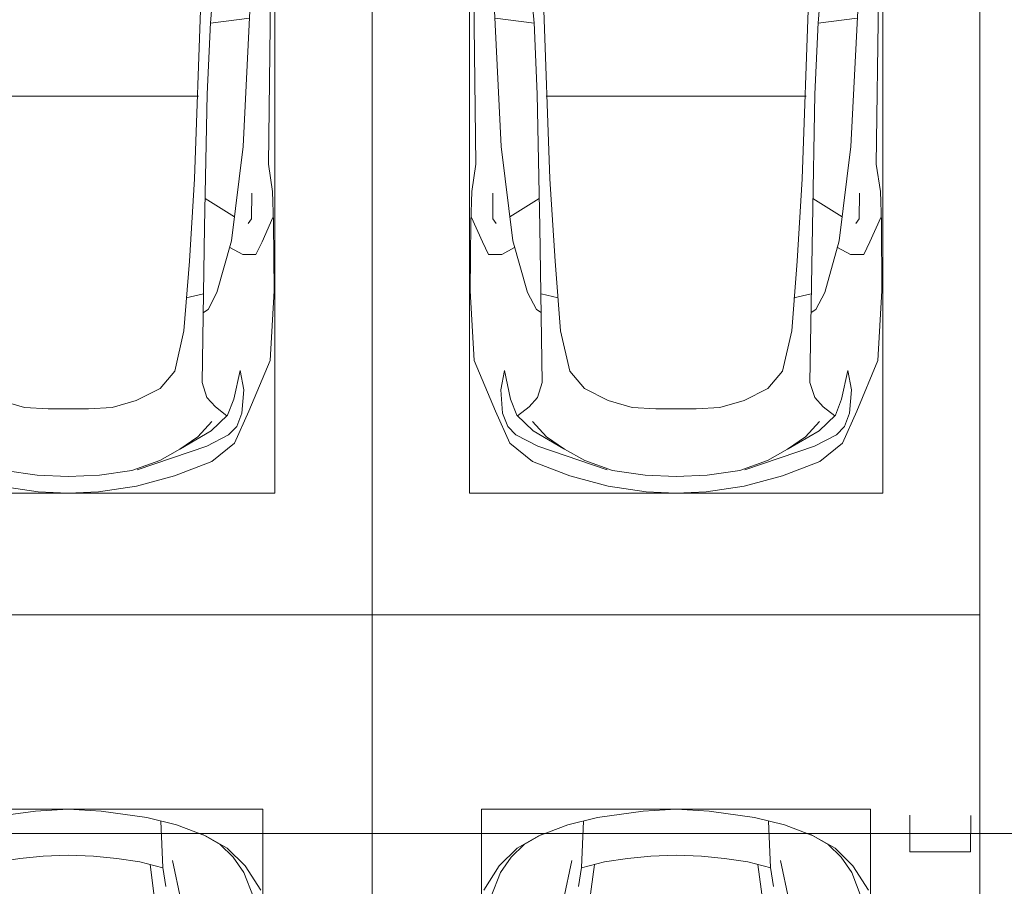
# Model space of a CAD drawing. Header units: millimetres. Extents: x -32229 to 291619, y -13689 to 125138.
# Tile 526 of 565: x 93485 to 97535, y 103233 to 106797. Entities that reach past the tile are written whole.
import ezdxf

# ---------------------------------------------------------------- set-up
doc = ezdxf.new("R2010")
doc.units = ezdxf.units.MM
doc.layers.add('A-DETL-____-OTLN', color=7, linetype='Continuous', lineweight=9, true_color=0x00a600)
doc.layers.add('A-DETL-GENF-OTLN', color=7, linetype='Continuous', lineweight=18)
doc.layers.add('C-PRKG-____-OTLN', color=7, linetype='Continuous', lineweight=18)

# ---------------------------------------------------------------- blocks, each defined once
blk = doc.blocks.new('АР_Машиноместо - 5300x2500_С-V38--02 ЭМ')
at = {"layer": 'A-DETL-GENF-OTLN', "color": 253, "lineweight": 13, "true_color": 0xaaaaaa}
for p, q in [((1126.4, 4794.1), (970.2, 4771.8)), ((1250, 4800), (1126.4, 4794.1)), ((1250, 4800), (1373.6, 4794.1)), ((1373.6, 4794.1), (1529.8, 4771.8)), ((970.2, 4771.8), (812.7, 4729.4)), ((812.7, 4729.4), (659.1, 4669.9)), ((680.7, 4606.5), (967, 4703.6)), ((988.2, 4706.7), (873.9, 4665.1)), ((1122.2, 4726.4), (988.2, 4706.7)), ((1250, 4731.7), (1122.2, 4726.4)), ((1250, 4731.7), (1377.8, 4726.4)), ((1377.8, 4726.4), (1511.8, 4706.7)), ((659.1, 4669.9), (565.9, 4595.1)), ((873.9, 4665.1), (791.3, 4619.7)), ((788.5, 4617.7), (661.8, 4543.1)), ((791.3, 4619.7), (717.1, 4568.9)), ((565.9, 4595.1), (507.1, 4462.6)), ((590.7, 4560.1), (680.7, 4606.5)), ((557.5, 4525.7), (590.7, 4560.1)), ((661.8, 4543.1), (594.6, 4479.3)), ((717.1, 4568.9), (659.6, 4505.3)), ((536.4, 4471.4), (557.5, 4525.7)), ((507.1, 4462.6), (419.6, 4254.2)), ((528.4, 4374.7), (536.4, 4471.4)), ((594.6, 4479.3), (569.5, 4413.1)), ((645, 4445.5), (597.3, 4481.4)), ((679.6, 4406.3), (645, 4445.5)), ((872.7, 4370.2), (970.5, 4419.3)), ((970.5, 4419.3), (1069.6, 4447.3)), ((1069.6, 4447.3), (1167.1, 4453.2)), ((1167.1, 4453.2), (1250, 4453.9)), ((1332.9, 4453.2), (1250, 4453.9)), ((1430.4, 4447.3), (1332.9, 4453.2)), ((1529.5, 4419.3), (1430.4, 4447.3)), ((543.7, 4295.1), (528.4, 4374.7)), ((569.5, 4413.1), (543.7, 4295.1)), ((699.7, 4345.5), (679.6, 4406.3)), ((689.3, 3705.5), (699.7, 4345.5)), ((812.5, 4298.9), (872.7, 4370.2)), ((774.4, 4132.9), (812.5, 4298.9)), ((419.6, 4254.2), (403.4, 3968)), ((752.2, 3845.6), (774.4, 4132.9)), ((675.2, 4045.5), (694.6, 4057.6)), ((638.7, 3975.4), (675.2, 4045.5)), ((578.7, 3762.9), (638.7, 3975.4)), ((403.4, 3968), (405.6, 3688.5)), ((453.1, 3766.3), (478.4, 3819.3)), ((478.4, 3819.3), (532.5, 3818.1)), ((532.5, 3818.1), (585.5, 3790.5)), ((731.2, 3507.6), (752.2, 3845.6)), ((408.2, 3667), (453.1, 3766.3)), ((530.9, 3374.8), (578.7, 3762.9)), ((405.6, 3688.5), (409.5, 3560)), ((496.8, 3671.6), (510.1, 3691.5)), ((678.7, 3159.5), (689.3, 3705.5)), ((495.5, 3566.1), (496.8, 3671.6)), ((687.1, 3588.8), (566.5, 3663.9)), ((409.5, 3560), (426.5, 3446.8)), ((704.9, 2775.5), (731.2, 3507.6)), ((426.5, 3446.8), (417.5, 2723)), ((501.4, 2789.7), (530.9, 3374.8)), ((665.6, 2864.6), (678.7, 3159.5)), ((665.8, 2867.4), (505.1, 2846.9)), ((636.6, 2526.5), (665.8, 2867.4))]:
    blk.add_line(p, q, dxfattribs=at)
at = {"layer": 'A-DETL-GENF-OTLN', "color": 254, "lineweight": 13, "true_color": 0xd4d4d4}
for p, q in [((694.6, 3980.4), (765.1, 3996.8)), ((715.1, 3168.3), (1250, 3167.3)), ((1784.9, 3168.3), (1250, 3167.3))]:
    blk.add_line(p, q, dxfattribs=at)
at = {"layer": 'C-PRKG-____-OTLN', "color": 253, "lineweight": 13, "true_color": 0xaaaaaa}
for p, q in [((2500, 5300), (0, 5300)), ((0, 0), (0, 5300)), ((400, 4800), (2100, 4800)), ((400, 500), (400, 4800))]:
    blk.add_line(p, q, dxfattribs=at)
blk = doc.blocks.new('АР_Машиноместо - 4900x2400_М__5300х2500_-2211001--02 ЭМ')
at = {"layer": 'A-DETL-GENF-OTLN', "color": 254, "lineweight": 13, "true_color": 0xd4d4d4}
for p, q in [((786.9, -4128.3), (821.1, -4289.8)), ((527.8, -4239.8), (488.6, -4138.1)), ((849, -4182.8), (861.2, -4260.3)), ((571.5, -4303.1), (527.8, -4239.8)), ((625, -4354.8), (571.5, -4303.1)), ((696.3, -4395.8), (625, -4354.8))]:
    blk.add_line(p, q, dxfattribs=at)
at = {"layer": 'A-DETL-GENF-OTLN', "color": 253, "lineweight": 13, "true_color": 0xaaaaaa}
for p, q in [((914, -4272.5), (893.6, -4121.6)), ((522.5, -4267.9), (458.6, -4167)), ((596.3, -4340.6), (522.5, -4267.9)), ((955.5, -4283.9), (861, -4259.4)), ((861.2, -4260.3), (869.3, -4451.1)), ((1050.4, -4297.3), (955.5, -4283.9)), ((1449.6, -4297.3), (1544.5, -4283.9)), ((1146, -4306.7), (1050.4, -4297.3)), ((1250, -4312), (1146, -4306.7)), ((1250, -4312), (1354, -4306.7)), ((1354, -4306.7), (1449.6, -4297.3)), ((686, -4391.6), (596.3, -4340.6)), ((804.4, -4436.7), (686, -4391.6)), ((927, -4466.6), (804.4, -4436.7)), ((1114.6, -4493), (927, -4466.6)), ((1250, -4500), (1114.6, -4493)), ((1250, -4500), (1385.4, -4493)), ((1385.4, -4493), (1573, -4466.6))]:
    blk.add_line(p, q, dxfattribs=at)
at = {"layer": 'C-PRKG-____-OTLN', "color": 253, "lineweight": 13, "true_color": 0xaaaaaa}
for p, q in [((0, 0), (0, -5300)), ((450, -800), (450, -4500)), ((450, -4500), (2050, -4500)), ((2500, -5300), (0, -5300))]:
    blk.add_line(p, q, dxfattribs=at)
blk = doc.blocks.new('АР_Машиноместо - 5300x2500_С-V37--02 ЭМ')
at = {"layer": 'A-DETL-GENF-OTLN', "color": 253, "lineweight": 13, "true_color": 0xaaaaaa}
for p, q in [((636.6, -2526.5), (665.8, -2867.4)), ((1863.4, -2526.5), (1834.2, -2867.4)), ((426.5, -3446.8), (417.5, -2723)), ((2073.5, -3446.8), (2082.5, -2723)), ((501.4, -2789.7), (530.9, -3374.8)), ((704.9, -2775.5), (731.2, -3507.6)), ((1795.1, -2775.5), (1768.8, -3507.6)), ((1998.6, -2789.7), (1969.1, -3374.8)), ((665.8, -2867.4), (505.1, -2846.9)), ((665.6, -2864.6), (678.7, -3159.5)), ((1834.4, -2864.6), (1821.3, -3159.5)), ((1834.2, -2867.4), (1994.9, -2846.9)), ((678.7, -3159.5), (689.3, -3705.5)), ((1821.3, -3159.5), (1810.7, -3705.5)), ((530.9, -3374.8), (578.7, -3762.9)), ((1969.1, -3374.8), (1921.3, -3762.9)), ((409.5, -3560), (426.5, -3446.8)), ((2090.5, -3560), (2073.5, -3446.8)), ((731.2, -3507.6), (752.2, -3845.6)), ((1768.8, -3507.6), (1747.8, -3845.6)), ((405.6, -3688.5), (409.5, -3560)), ((2094.4, -3688.5), (2090.5, -3560)), ((495.5, -3566.1), (496.8, -3671.6)), ((687.1, -3588.8), (566.5, -3663.9)), ((1812.9, -3588.8), (1933.5, -3663.9)), ((2004.5, -3566.1), (2003.2, -3671.6)), ((408.2, -3667), (453.1, -3766.3)), ((496.8, -3671.6), (510.1, -3691.5)), ((2003.2, -3671.6), (1989.9, -3691.5)), ((2091.8, -3667), (2046.9, -3766.3)), ((403.4, -3968), (405.6, -3688.5)), ((689.3, -3705.5), (699.7, -4345.5)), ((1810.7, -3705.5), (1800.3, -4345.5)), ((2096.6, -3968), (2094.4, -3688.5)), ((453.1, -3766.3), (478.4, -3819.3)), ((578.7, -3762.9), (638.7, -3975.4)), ((1921.3, -3762.9), (1861.3, -3975.4)), ((2046.9, -3766.3), (2021.6, -3819.3)), ((532.5, -3818.1), (585.5, -3790.5)), ((1967.5, -3818.1), (1914.5, -3790.5)), ((478.4, -3819.3), (532.5, -3818.1)), ((752.2, -3845.6), (774.4, -4132.9)), ((1747.8, -3845.6), (1725.6, -4132.9)), ((2021.6, -3819.3), (1967.5, -3818.1)), ((419.6, -4254.2), (403.4, -3968)), ((2080.4, -4254.2), (2096.6, -3968)), ((638.7, -3975.4), (675.2, -4045.5)), ((1861.3, -3975.4), (1824.8, -4045.5)), ((675.2, -4045.5), (694.6, -4057.6)), ((1824.8, -4045.5), (1805.4, -4057.6)), ((774.4, -4132.9), (812.5, -4298.9)), ((1725.6, -4132.9), (1687.5, -4298.9)), ((507.1, -4462.6), (419.6, -4254.2)), ((1992.9, -4462.6), (2080.4, -4254.2)), ((543.7, -4295.1), (528.4, -4374.7)), ((569.5, -4413.1), (543.7, -4295.1)), ((812.5, -4298.9), (872.7, -4370.2)), ((1687.5, -4298.9), (1627.3, -4370.2)), ((1930.5, -4413.1), (1956.3, -4295.1)), ((1956.3, -4295.1), (1971.6, -4374.7)), ((699.7, -4345.5), (679.6, -4406.3)), ((872.7, -4370.2), (970.5, -4419.3)), ((1627.3, -4370.2), (1529.5, -4419.3)), ((1800.3, -4345.5), (1820.4, -4406.3)), ((528.4, -4374.7), (536.4, -4471.4)), ((594.6, -4479.3), (569.5, -4413.1)), ((679.6, -4406.3), (645, -4445.5)), ((1820.4, -4406.3), (1855, -4445.5)), ((1905.4, -4479.3), (1930.5, -4413.1)), ((1971.6, -4374.7), (1963.6, -4471.4)), ((645, -4445.5), (597.3, -4481.4)), ((970.5, -4419.3), (1069.6, -4447.3)), ((1069.6, -4447.3), (1167.1, -4453.2)), ((1167.1, -4453.2), (1250, -4453.9)), ((1332.9, -4453.2), (1250, -4453.9)), ((1430.4, -4447.3), (1332.9, -4453.2)), ((1529.5, -4419.3), (1430.4, -4447.3)), ((1855, -4445.5), (1902.7, -4481.4)), ((565.9, -4595.1), (507.1, -4462.6)), ((536.4, -4471.4), (557.5, -4525.7)), ((661.8, -4543.1), (594.6, -4479.3)), ((1838.2, -4543.1), (1905.4, -4479.3)), ((1934.1, -4595.1), (1992.9, -4462.6)), ((1963.6, -4471.4), (1942.5, -4525.7)), ((557.5, -4525.7), (590.7, -4560.1)), ((717.1, -4568.9), (659.6, -4505.3)), ((1782.9, -4568.9), (1840.4, -4505.3)), ((1942.5, -4525.7), (1909.3, -4560.1)), ((590.7, -4560.1), (680.7, -4606.5)), ((788.5, -4617.7), (661.8, -4543.1)), ((791.3, -4619.7), (717.1, -4568.9)), ((1708.7, -4619.7), (1782.9, -4568.9)), ((1711.5, -4617.7), (1838.2, -4543.1)), ((1909.3, -4560.1), (1819.3, -4606.5)), ((659.1, -4669.9), (565.9, -4595.1)), ((680.7, -4606.5), (967, -4703.6)), ((1819.3, -4606.5), (1533, -4703.6)), ((1840.9, -4669.9), (1934.1, -4595.1)), ((873.9, -4665.1), (791.3, -4619.7)), ((1626.1, -4665.1), (1708.7, -4619.7)), ((812.7, -4729.4), (659.1, -4669.9)), ((988.2, -4706.7), (873.9, -4665.1)), ((1511.8, -4706.7), (1626.1, -4665.1)), ((1687.3, -4729.4), (1840.9, -4669.9)), ((970.2, -4771.8), (812.7, -4729.4)), ((1122.2, -4726.4), (988.2, -4706.7)), ((1250, -4731.7), (1122.2, -4726.4)), ((1250, -4731.7), (1377.8, -4726.4)), ((1377.8, -4726.4), (1511.8, -4706.7)), ((1529.8, -4771.8), (1687.3, -4729.4)), ((1126.4, -4794.1), (970.2, -4771.8)), ((1373.6, -4794.1), (1529.8, -4771.8)), ((1250, -4800), (1126.4, -4794.1)), ((1250, -4800), (1373.6, -4794.1))]:
    blk.add_line(p, q, dxfattribs=at)
at = {"layer": 'A-DETL-GENF-OTLN', "color": 254, "lineweight": 13, "true_color": 0xd4d4d4}
for p, q in [((715.1, -3168.3), (1250, -3167.3)), ((1784.9, -3168.3), (1250, -3167.3)), ((694.6, -3980.4), (765.1, -3996.8)), ((1805.4, -3980.4), (1734.9, -3996.8))]:
    blk.add_line(p, q, dxfattribs=at)
at = {"layer": 'C-PRKG-____-OTLN', "color": 253, "lineweight": 13, "true_color": 0xaaaaaa}
for p, q in [((0, 0), (0, -5300)), ((2500, 0), (2500, -5300)), ((400, -500), (400, -4800)), ((2100, -500), (2100, -4800)), ((400, -4800), (2100, -4800)), ((2500, -5300), (0, -5300))]:
    blk.add_line(p, q, dxfattribs=at)
blk = doc.blocks.new('АР_Машиноместо - 4900x2400_М__5300х2500_-V39--02 ЭМ')
at = {"layer": 'A-DETL-GENF-OTLN', "color": 253, "lineweight": 13, "true_color": 0xaaaaaa}
for p, q in [((1250, 4500), (1114.6, 4493)), ((1250, 4500), (1385.4, 4493)), ((927, 4466.6), (804.4, 4436.7)), ((1114.6, 4493), (927, 4466.6)), ((1385.4, 4493), (1573, 4466.6)), ((1573, 4466.6), (1695.6, 4436.7)), ((804.4, 4436.7), (686, 4391.6)), ((861.2, 4260.3), (869.3, 4451.1)), ((1638.8, 4260.3), (1630.7, 4451.1)), ((1695.6, 4436.7), (1814, 4391.6)), ((686, 4391.6), (596.3, 4340.6)), ((1814, 4391.6), (1903.7, 4340.6)), ((596.3, 4340.6), (522.5, 4267.9)), ((1903.7, 4340.6), (1977.5, 4267.9)), ((1050.4, 4297.3), (955.5, 4283.9)), ((1146, 4306.7), (1050.4, 4297.3)), ((1250, 4312), (1146, 4306.7)), ((1250, 4312), (1354, 4306.7)), ((1354, 4306.7), (1449.6, 4297.3)), ((1449.6, 4297.3), (1544.5, 4283.9)), ((522.5, 4267.9), (458.6, 4167)), ((955.5, 4283.9), (861, 4259.4)), ((914, 4272.5), (893.6, 4121.6)), ((1544.5, 4283.9), (1639, 4259.4)), ((1586, 4272.5), (1606.4, 4121.6)), ((1977.5, 4267.9), (2041.4, 4167))]:
    blk.add_line(p, q, dxfattribs=at)
at = {"layer": 'A-DETL-GENF-OTLN', "color": 254, "lineweight": 13, "true_color": 0xd4d4d4}
for p, q in [((696.3, 4395.8), (625, 4354.8)), ((1803.7, 4395.8), (1875, 4354.8)), ((625, 4354.8), (571.5, 4303.1)), ((1875, 4354.8), (1928.5, 4303.1)), ((571.5, 4303.1), (527.8, 4239.8)), ((1928.5, 4303.1), (1972.2, 4239.8)), ((786.9, 4128.3), (821.1, 4289.8)), ((849, 4182.8), (861.2, 4260.3)), ((1651, 4182.8), (1638.8, 4260.3)), ((1713.1, 4128.3), (1678.9, 4289.8)), ((527.8, 4239.8), (488.6, 4138.1)), ((1972.2, 4239.8), (2011.4, 4138.1))]:
    blk.add_line(p, q, dxfattribs=at)
at = {"layer": 'C-PRKG-____-OTLN', "color": 253, "lineweight": 13, "true_color": 0xaaaaaa}
for p, q in [((2500, 5300), (0, 5300)), ((0, 0), (0, 5300)), ((2500, 0), (2500, 5300)), ((450, 4500), (2050, 4500)), ((450, 800), (450, 4500)), ((2050, 800), (2050, 4500))]:
    blk.add_line(p, q, dxfattribs=at)
blk = doc.blocks.new('Наметкина 10_РД_АР_П_отсоединено_rvt-1--02 ЭМ')
at = {"layer": 'C-PRKG-____-OTLN', "color": 253, "lineweight": 13, "true_color": 0xaaaaaa, "rotation": 180}
for name, p in [('АР_Машиноместо - 5300x2500_С-V38--02 ЭМ', (94935.3, 109650)), ('АР_Машиноместо - 4900x2400_М__5300х2500_-2211001--02 ЭМ', (94935.3, 99050))]:
    blk.add_blockref(name, p, dxfattribs=at)
at = {"layer": 'C-PRKG-____-OTLN', "color": 253, "lineweight": 13, "true_color": 0xaaaaaa}
for name, p in [('АР_Машиноместо - 5300x2500_С-V37--02 ЭМ', (94935.3, 109650)), ('АР_Машиноместо - 4900x2400_М__5300х2500_-V39--02 ЭМ', (94935.3, 99050))]:
    blk.add_blockref(name, p, dxfattribs=at)

msp = doc.modelspace()

# ---------------------------------------------------------------- linework, layer by layer
at = {"layer": 'A-DETL-____-OTLN', "color": 5, "true_color": 0x0000ff}
for p, q in [((97147.1, 103525.4), (97146.9, 103375.4)), ((97396.9, 103375.1), (97397.1, 103525.1)), ((114684.7, 103450.1), (37936.1, 103450.1)), ((97146.9, 103375.4), (97396.9, 103375.1))]:
    msp.add_line(p, q, dxfattribs=at)

# ---------------------------------------------------------------- block references
at = {"lineweight": 5}
msp.add_blockref('Наметкина 10_РД_АР_П_отсоединено_rvt-1--02 ЭМ', (0, 0), dxfattribs=at)

doc.saveas('drawing.dxf')
